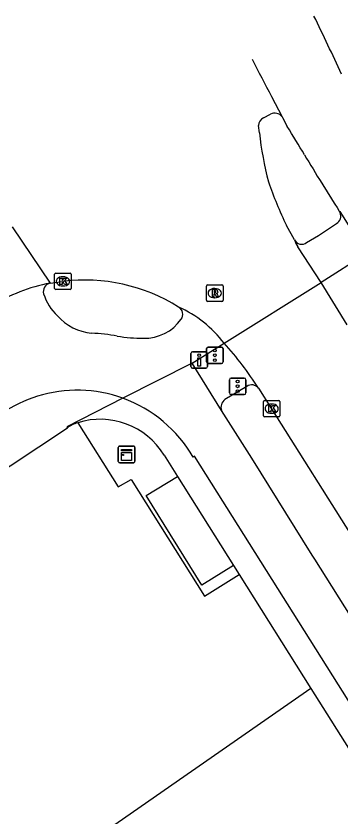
# Model space of a CAD drawing. Extents: x 159353 to 160616, y 385893 to 387321.
# Drawn here: x 160048.99 to 160068.54, y 387268.16 to 387316.41 of the extents above; entities that cross this region are included whole.
import ezdxf

# ---------------------------------------------------------------- set-up
doc = ezdxf.new("R2010")
doc.units = 0
for name, color, linetype in [('IMGEO_Drukknoppaal', 7, 'Continuous'), ('IMGEO_Fietspad_gesloten', 7, 'Continuous'), ('IMGEO_Groenvoorziening', 7, 'Continuous'), ('IMGEO_Kast', 7, 'Continuous'), ('IMGEO_Kolk', 7, 'Continuous'), ('IMGEO_OVBaan_gesloten', 7, 'Continuous'), ('IMGEO_Rijbaan_lokaal_gesloten', 7, 'Continuous'), ('IMGEO_Rijbaan_regionaal_gesloten', 7, 'Continuous'), ('IMGEO_Rioolput', 7, 'Continuous'), ('IMGEO_Verkeersregelinstallatiepaal', 7, 'Continuous'), ('IMGEO_Voetpad_gesloten', 7, 'Continuous'), ('IMGEO_Voetpad_open', 7, 'Continuous')]:
    doc.layers.add(name, color=color, linetype=linetype)

msp = doc.modelspace()

# ---------------------------------------------------------------- linework, layer by layer
at = {"layer": 'IMGEO_Drukknoppaal'}
for p, q in [((160059.516, 387295.289), (160059.516, 387296.089)), ((160059.516, 387296.089), (160059.516, 387295.289)), ((160059.616, 387296.189), (160060.406, 387296.189)), ((160060.406, 387296.189), (160059.616, 387296.189)), ((160060.506, 387296.089), (160060.506, 387295.289)), ((160060.506, 387295.289), (160060.506, 387296.089)), ((160060.406, 387295.189), (160059.616, 387295.189)), ((160059.616, 387295.189), (160060.406, 387295.189))]:
    msp.add_line(p, q, dxfattribs=at)
msp.add_lwpolyline([(160060.086, 387295.814), (160060.086, 387295.314), (160059.936, 387295.314), (160059.936, 387295.814), (160060.086, 387295.814)], dxfattribs=at)
msp.add_circle((160060.011, 387295.979), 0.085, dxfattribs=at)
for centre, start, end in [((160059.616, 387296.089), 90, 180), ((160059.616, 387296.089), 90, 180), ((160060.406, 387296.089), 0, 90), ((160060.406, 387296.089), 360, 90), ((160059.616, 387295.289), 180, 270), ((160059.616, 387295.289), 180, 270), ((160060.406, 387295.289), 270, 0), ((160060.406, 387295.289), 270, 0)]:
    msp.add_arc(centre, 0.1, start, end, dxfattribs=at)
at = {"layer": 'IMGEO_Fietspad_gesloten'}
for points in [[(160059.591, 387295.491), (160061.506, 387296.694)], [(160059.591, 387295.491), (160055.426, 387293.381)], [(160061.354, 387292.644), (160059.591, 387295.491)], [(160298.755, 386915.152), (160263.313, 386971.696), (160245.966, 386999.301), (160236.977, 387013.604), (160225.591, 387031.723), (160214.358, 387049.6), (160203.016, 387067.649), (160182.845, 387099.748), (160170.83, 387118.868), (160165.191, 387127.841), (160114.358, 387208.818), (160105.041, 387223.274), (160097.876, 387234.64), (160092.639, 387242.947), (160087.304, 387251.405), (160076.381, 387268.72), (160076.235, 387268.952), (160066.963, 387283.69), (160066.811, 387283.933), (160063.17, 387289.774), (160061.354, 387292.644)], [(160299.01, 386909.452), (160260.746, 386970.418), (160243.818, 386997.378), (160180.729, 387097.854), (160168.72, 387116.98), (160162.997, 387126.094), (160111.944, 387207.355), (160102.688, 387221.699), (160090.197, 387241.473), (160073.984, 387267.224), (160059.735, 387289.888), (160059.646, 387289.834)]]:
    msp.add_lwpolyline(points, dxfattribs=at)
for centre, radius, start, end in [((160051.16, 387299.804), 0.53, 103.0611, 194.6233), ((160053.673, 387300.66), 3.184, 198.1217, 226.4427), ((160058.51, 387298.437), 0.51, 324.3836, 59.2524), ((160053.871, 387300.492), 3.209, 221.7983, 264.0977), ((160056.705, 387299.722), 2.726, 268.9782, 324.5351), ((160052.872, 387283.893), 13.424, 80.5107, 87.143), ((160056.656, 387306.069), 9.073, 260.0305, 270.0017), ((160053.108, 387284.769), 9.184, 107.9605, 122.7916), ((160052.666, 387285.808), 8.06, 69.9729, 107.2462), ((160052.643, 387285.786), 8.089, 30.0307, 69.8738)]:
    msp.add_arc(centre, radius, start, end, dxfattribs=at)
at = {"layer": 'IMGEO_Groenvoorziening'}
msp.add_lwpolyline([(160066.736, 387275.904), (160045.178, 387260.891)], dxfattribs=at)
at = {"layer": 'IMGEO_Kast'}
for p, q in [((160055.144, 387289.576), (160055.144, 387290.417)), ((160055.144, 387290.417), (160055.144, 387289.576)), ((160055.219, 387290.501), (160056.06, 387290.501)), ((160056.06, 387290.501), (160055.219, 387290.501)), ((160056.144, 387290.426), (160056.144, 387289.585)), ((160056.144, 387289.585), (160056.144, 387290.426)), ((160056.069, 387289.501), (160055.228, 387289.501)), ((160055.228, 387289.501), (160056.069, 387289.501))]:
    msp.add_line(p, q, dxfattribs=at)
for points in [[(160055.339, 387290.291), (160055.939, 387290.291), (160055.939, 387290.206), (160055.339, 387290.206), (160055.339, 387290.291)], [(160055.339, 387290.116), (160055.939, 387290.116), (160055.939, 387289.627), (160055.339, 387289.627), (160055.339, 387290.116)]]:
    msp.add_lwpolyline(points, dxfattribs=at)
msp.add_circle((160055.423, 387289.965), 0.0377, dxfattribs=at)
for centre, start, end in [((160055.222, 387290.423), 92.4484, 184.2845), ((160055.222, 387290.423), 92.4484, 184.2845), ((160056.066, 387290.423), 2.4484, 94.2845), ((160056.066, 387290.423), 2.4484, 94.2845), ((160055.222, 387289.579), 182.4484, 274.2845), ((160055.222, 387289.579), 182.4484, 274.2845), ((160056.066, 387289.579), 272.4484, 4.2845), ((160056.066, 387289.579), 272.4484, 4.2845)]:
    msp.add_arc(centre, 0.0779, start, end, dxfattribs=at)
at = {"layer": 'IMGEO_Kolk'}
for p, q in [((160051.314, 387300.001), (160051.314, 387300.853)), ((160051.389, 387300.927), (160052.241, 387300.927)), ((160051.802, 387300.707), (160051.827, 387300.707)), ((160052.315, 387300.853), (160052.315, 387300.001)), ((160052.241, 387299.927), (160051.389, 387299.927)), ((160051.825, 387300.147), (160051.8, 387300.147)), ((160063.869, 387292.33), (160063.869, 387293.182)), ((160063.944, 387293.256), (160064.796, 387293.256)), ((160064.357, 387293.036), (160064.382, 387293.036)), ((160064.87, 387293.182), (160064.87, 387292.33)), ((160064.796, 387292.256), (160063.944, 387292.256)), ((160064.38, 387292.476), (160064.355, 387292.476))]:
    msp.add_line(p, q, dxfattribs=at)
for points in [[(160051.314, 387300.001), (160051.314, 387300.853)], [(160051.389, 387300.927), (160052.241, 387300.927)], [(160052.315, 387300.853), (160052.315, 387300.001)], [(160051.635, 387300.627), (160051.758, 387300.627), (160051.758, 387300.476), (160051.888, 387300.627), (160052.052, 387300.627), (160051.906, 387300.476), (160052.059, 387300.227), (160051.907, 387300.227), (160051.822, 387300.391), (160051.758, 387300.324), (160051.758, 387300.227), (160051.635, 387300.227), (160051.635, 387300.627)], [(160052.241, 387299.927), (160051.389, 387299.927)], [(160063.869, 387292.33), (160063.869, 387293.182)], [(160063.944, 387293.256), (160064.796, 387293.256)], [(160064.87, 387293.182), (160064.87, 387292.33)], [(160064.19, 387292.956), (160064.313, 387292.956), (160064.313, 387292.805), (160064.443, 387292.956), (160064.607, 387292.956), (160064.461, 387292.805), (160064.614, 387292.556), (160064.462, 387292.556), (160064.377, 387292.72), (160064.313, 387292.653), (160064.313, 387292.556), (160064.19, 387292.556), (160064.19, 387292.956)], [(160064.796, 387292.256), (160063.944, 387292.256)]]:
    msp.add_lwpolyline(points, dxfattribs=at)
for centre, start, end in [((160051.391, 387300.851), 91.552, 178.448), ((160051.391, 387300.851), 91.552, 178.448), ((160052.239, 387300.851), 1.552, 88.448), ((160052.239, 387300.851), 1.552, 88.448), ((160051.391, 387300.003), 181.552, 268.448), ((160051.391, 387300.003), 181.552, 268.448), ((160052.239, 387300.003), 271.552, 358.448), ((160052.239, 387300.003), 271.552, 358.448), ((160063.946, 387293.18), 91.552, 178.448), ((160063.946, 387293.18), 91.552, 178.448), ((160064.794, 387293.18), 1.552, 88.448), ((160064.794, 387293.18), 1.552, 88.448), ((160063.946, 387292.332), 181.552, 268.448), ((160063.946, 387292.332), 181.552, 268.448), ((160064.794, 387292.332), 271.552, 358.448), ((160064.794, 387292.332), 271.552, 358.448)]:
    msp.add_arc(centre, 0.0765, start, end, dxfattribs=at)
for centre, major_axis, ratio, start_param, end_param in [((160051.801, 387300.427), (-0.387, 0.002), 0.722429, 4.712389, 7.853982), ((160051.826, 387300.427), (-0.39, 0.002), 0.717154, 1.570796, 4.712389), ((160064.356, 387292.756), (-0.387, 0.002), 0.722429, 4.712389, 7.853982), ((160064.381, 387292.756), (-0.39, 0.002), 0.717154, 1.570796, 4.712389)]:
    msp.add_ellipse(centre, major_axis=major_axis, ratio=ratio, start_param=start_param, end_param=end_param, dxfattribs=at)
at = {"layer": 'IMGEO_OVBaan_gesloten'}
for points in [[(160064.359, 387311.555), (160064.998, 387310.346)], [(160064.998, 387310.346), (160065.023, 387310.298), (160065.307, 387309.759)], [(160068.44, 387304.662), (160068.462, 387304.627)], [(160068.462, 387304.627), (160070.052, 387302.101), (160070.064, 387302.083)]]:
    msp.add_lwpolyline(points, dxfattribs=at)
for centre, radius, start, end in [((159893.011, 387231.932), 193.339, 24.76066, 25.90975), ((160200.785, 387383.738), 154.346, 206.94133, 207.88334), ((160021.195, 387281.88), 52.183, 30.0965, 32.2928), ((160185.513, 387379.51), 138.955, 210.9494, 212.59169)]:
    msp.add_arc(centre, radius, start, end, dxfattribs=at)
at = {"layer": 'IMGEO_Rijbaan_lokaal_gesloten'}
msp.add_arc((160053.049, 387289.971), 10.542, 100.9876, 121.6531, dxfattribs=at)
at = {"layer": 'IMGEO_Rijbaan_regionaal_gesloten'}
for points in [[(160063.87, 387310.274), (160064.304, 387310.494)], [(160063.629, 387309.382), (160063.579, 387309.808)], [(160048.752, 387303.711), (160051.04, 387300.32)], [(160065.738, 387302.929), (160065.256, 387303.8)], [(160067.338, 387300.351), (160065.946, 387302.513)], [(160051.04, 387300.32), (160051.815, 387300.427)], [(160061.506, 387296.694), (160067.338, 387300.351)], [(160068.915, 387297.799), (160067.338, 387300.351)], [(160063.576, 387293.987), (160064.37, 387292.756), (160069.39, 387284.749), (160073.855, 387277.582), (160078.787, 387269.804), (160079.427, 387268.747), (160088.165, 387254.84), (160095.851, 387242.597), (160103.53, 387230.361), (160104.196, 387229.33)]]:
    msp.add_lwpolyline(points, dxfattribs=at)
for centre, radius, start, end in [((160064.565, 387310.015), 0.545, 37.3566, 118.5667), ((160064.122, 387309.793), 0.543, 117.6492, 178.3843), ((160086.465, 387312.017), 22.987, 186.5818, 194.0994), ((160092.184, 387316.508), 29.776, 199.8103, 205.2645), ((160067.253, 387303.426), 1.594, 198.1764, 214.9537), ((160053.111, 387289.867), 10.639, 57.861, 96.9994), ((160055.946, 387292.53), 6.947, 36.8315, 66.0023), ((160047.956, 387284.188), 18.439, 32.1026, 42.7066)]:
    msp.add_arc(centre, radius, start, end, dxfattribs=at)
at = {"layer": 'IMGEO_Rioolput'}
for p, q in [((160060.521, 387300.216), (160061.373, 387300.216)), ((160060.446, 387299.29), (160060.446, 387300.142)), ((160060.934, 387299.996), (160060.959, 387299.996)), ((160061.447, 387300.142), (160061.447, 387299.29)), ((160060.957, 387299.436), (160060.932, 387299.436)), ((160061.373, 387299.216), (160060.521, 387299.216))]:
    msp.add_line(p, q, dxfattribs=at)
for points in [[(160060.521, 387300.216), (160061.373, 387300.216)], [(160060.446, 387299.29), (160060.446, 387300.142)], [(160061.035, 387299.914), (160060.783, 387299.916), (160060.783, 387299.516)], [(160060.961, 387299.835), (160060.907, 387299.835), (160060.907, 387299.754)], [(160060.907, 387299.754), (160060.959, 387299.754)], [(160061.447, 387300.142), (160061.447, 387299.29)], [(160060.783, 387299.516), (160060.907, 387299.516), (160060.907, 387299.678), (160060.918, 387299.678)], [(160060.965, 387299.649), (160061.036, 387299.516), (160061.176, 387299.516), (160061.111, 387299.642)], [(160061.373, 387299.216), (160060.521, 387299.216)]]:
    msp.add_lwpolyline(points, dxfattribs=at)
for centre, radius, start, end in [((160060.523, 387300.14), 0.0765, 91.552, 178.448), ((160060.523, 387300.14), 0.0765, 91.552, 178.448), ((160061.371, 387300.14), 0.0765, 1.552, 88.448), ((160061.371, 387300.14), 0.0765, 1.552, 88.448), ((160060.943, 387299.943), 0.19, 274.7715, 282.9687), ((160060.967, 387299.739), 0.0964, 77.0061, 93.1865), ((160060.981, 387299.796), 0.0378, 276.6634, 79.6772), ((160061.034, 387299.804), 0.109, 350.3612, 89.416), ((160061.032, 387299.804), 0.112, 277.5842, 350.9817), ((160060.523, 387299.292), 0.0765, 181.552, 268.448), ((160060.523, 387299.292), 0.0765, 181.552, 268.448), ((160060.917, 387299.625), 0.0533, 26.0293, 88.6989), ((160061.016, 387299.589), 0.108, 29.5134, 73.7905), ((160061.371, 387299.292), 0.0765, 271.552, 358.448), ((160061.371, 387299.292), 0.0765, 271.552, 358.448)]:
    msp.add_arc(centre, radius, start, end, dxfattribs=at)
for centre, major_axis, ratio, start_param, end_param in [((160060.933, 387299.716), (-0.387, 0.002), 0.722429, 4.712389, 7.853982), ((160060.958, 387299.716), (-0.39, 0.002), 0.717154, 1.570796, 4.712389)]:
    msp.add_ellipse(centre, major_axis=major_axis, ratio=ratio, start_param=start_param, end_param=end_param, dxfattribs=at)
at = {"layer": 'IMGEO_Verkeersregelinstallatiepaal'}
for p, q in [((160060.459, 387295.571), (160060.459, 387296.371)), ((160060.459, 387296.371), (160060.459, 387295.571)), ((160060.559, 387296.471), (160061.349, 387296.471)), ((160061.349, 387296.471), (160060.559, 387296.471)), ((160061.449, 387296.371), (160061.449, 387295.571)), ((160061.449, 387295.571), (160061.449, 387296.371)), ((160061.349, 387295.471), (160060.559, 387295.471)), ((160060.559, 387295.471), (160061.349, 387295.471)), ((160061.826, 387293.702), (160061.826, 387294.502)), ((160061.826, 387294.502), (160061.826, 387293.702)), ((160061.926, 387294.602), (160062.716, 387294.602)), ((160062.716, 387294.602), (160061.926, 387294.602)), ((160062.816, 387294.502), (160062.816, 387293.702)), ((160062.816, 387293.702), (160062.816, 387294.502)), ((160062.716, 387293.602), (160061.926, 387293.602)), ((160061.926, 387293.602), (160062.716, 387293.602))]:
    msp.add_line(p, q, dxfattribs=at)
for centre in [(160060.954, 387296.261), (160060.954, 387295.971), (160060.954, 387295.681), (160062.321, 387294.392), (160062.321, 387294.102), (160062.321, 387293.812)]:
    msp.add_circle(centre, 0.085, dxfattribs=at)
for centre, start, end in [((160060.559, 387296.371), 90, 180), ((160060.559, 387296.371), 90, 180), ((160061.349, 387296.371), 0, 90), ((160061.349, 387296.371), 360, 90), ((160060.559, 387295.571), 180, 270), ((160060.559, 387295.571), 180, 270), ((160061.349, 387295.571), 270, 0), ((160061.349, 387295.571), 270, 0), ((160061.926, 387294.502), 90, 180), ((160061.926, 387294.502), 90, 180), ((160062.716, 387294.502), 0, 90), ((160062.716, 387294.502), 360, 90), ((160061.926, 387293.702), 180, 270), ((160061.926, 387293.702), 180, 270), ((160062.716, 387293.702), 270, 0), ((160062.716, 387293.702), 270, 0)]:
    msp.add_arc(centre, 0.1, start, end, dxfattribs=at)
at = {"layer": 'IMGEO_Voetpad_gesloten'}
for points in [[(160068.489, 387304.558), (160068.477, 387304.594), (160068.462, 387304.627)], [(160066.469, 387302.758), (160067.185, 387303.197), (160068.279, 387303.91)], [(160070.064, 387302.083), (160067.338, 387300.351)]]:
    msp.add_lwpolyline(points, dxfattribs=at)
for centre, radius, start, end in [((160067.998, 387304.359), 0.53, 302.0427, 22.045), ((160066.177, 387303.157), 0.494, 207.4103, 306.2572)]:
    msp.add_arc(centre, radius, start, end, dxfattribs=at)
at = {"layer": 'IMGEO_Voetpad_open'}
for points in [[(160062.88, 387294.098), (160061.558, 387293.31)], [(160055.426, 387293.381), (160052.048, 387291.668), (160052.083, 387291.603)], [(160032.821, 387278.661), (160034.882, 387280.095), (160040.722, 387284.127), (160041.714, 387284.743), (160052.083, 387291.603)], [(160052.701, 387291.907), (160055.136, 387288.04), (160055.918, 387288.484), (160060.327, 387281.456), (160062.419, 387282.768)], [(160057.894, 387289.963), (160058.703, 387288.677)], [(160062.079, 387283.309), (160060.164, 387282.124), (160056.829, 387287.518), (160058.703, 387288.677)], [(160058.703, 387288.677), (160062.079, 387283.309)], [(160062.079, 387283.309), (160062.419, 387282.768)], [(160062.419, 387282.768), (160066.736, 387275.904)], [(160066.736, 387275.904), (160072.457, 387266.807), (160088.294, 387241.649), (160088.399, 387241.482)]]:
    msp.add_lwpolyline(points, dxfattribs=at)
for centre, radius, start, end in [((160063.173, 387293.695), 0.498, 35.8652, 126.012), ((160061.904, 387292.84), 0.584, 126.3305, 199.6092), ((160054.059, 387287.626), 4.491, 31.3585, 107.5948), ((160053.198, 387290.117), 1.857, 105.5085, 126.8775)]:
    msp.add_arc(centre, radius, start, end, dxfattribs=at)

doc.saveas('drawing.dxf')
